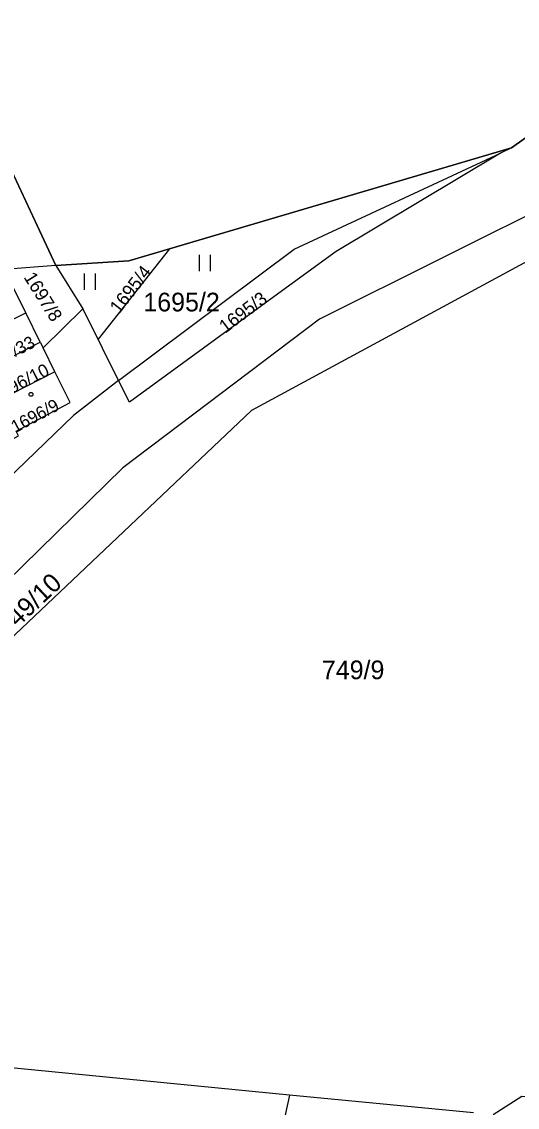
# Model space of a CAD drawing. Extents: x -756746 to -753363, y -1166406 to -1161727.
# Drawn here: x -755747.4 to -755702.4, y -1163404.5 to -1163305.7 of the extents above; entities that cross this region are included whole.
import ezdxf

# ---------------------------------------------------------------- set-up
doc = ezdxf.new("R2010")
doc.units = 0
for name, color, linetype in [('Hranice kat_území', 7, 'Continuous'), ('Hranice parcel', 7, 'Continuous'), ('Parcelní čísla', 7, 'Continuous'), ('Značky budov', 7, 'Continuous'), ('Značky kultur', 7, 'Continuous')]:
    doc.layers.add(name, color=color, linetype=linetype)

msp = doc.modelspace()

# ---------------------------------------------------------------- linework, layer by layer
at = {"layer": 'Hranice kat_území'}
msp.add_lwpolyline([(-755676.77, -1163298.53), (-755688.75, -1163307.11), (-755701.72, -1163316.39), (-755702.88, -1163317.22), (-755734, -1163326.4), (-755737.69, -1163327.49), (-755744.33, -1163327.91), (-755751.3, -1163313.03), (-755798.47, -1163336.4), (-755810.9, -1163339.42), (-755823.1, -1163320.39), (-755833.02, -1163304.89)], dxfattribs=at)
at = {"layer": 'Hranice parcel'}
for p, q in [((-755751.3, -1163313.03), (-755744.33, -1163327.91)), ((-755702.88, -1163317.22), (-755701.72, -1163316.39)), ((-755734, -1163326.4), (-755702.88, -1163317.22)), ((-755703.89, -1163317.69), (-755718.83, -1163326.65)), ((-755702.88, -1163317.22), (-755703.89, -1163317.69)), ((-755734, -1163326.4), (-755740.48, -1163334.64)), ((-755744.33, -1163327.91), (-755749.03, -1163328.28)), ((-755744.33, -1163327.91), (-755741.88, -1163331.86)), ((-755747.07, -1163332.23), (-755748.4, -1163329.54)), ((-755752.41, -1163334.93), (-755747.07, -1163332.23)), ((-755745.74, -1163334.91), (-755747.07, -1163332.23)), ((-755741.88, -1163331.86), (-755745.49, -1163335.41)), ((-755740.48, -1163334.64), (-755741.88, -1163331.86)), ((-755751.08, -1163337.63), (-755745.74, -1163334.91)), ((-755745.74, -1163334.91), (-755745.49, -1163335.41)), ((-755744.41, -1163337.59), (-755745.49, -1163335.41)), ((-755740.09, -1163335.43), (-755740.48, -1163334.64)), ((-755738.63, -1163338.38), (-755740.09, -1163335.43)), ((-755744.41, -1163337.59), (-755749.76, -1163340.32)), ((-755738.63, -1163338.38), (-755742.71, -1163341.57)), ((-755737.63, -1163340.37), (-755738.63, -1163338.38)), ((-755742.71, -1163341.57), (-755812.13, -1163408.31)), ((-755723.07, -1163403.39), (-755785.81, -1163397.29)), ((-755723.07, -1163403.39), (-755724.06, -1163407.94)), ((-755706.33, -1163405.02), (-755723.07, -1163403.39))]:
    msp.add_line(p, q, dxfattribs=at)
for points in [[(-755678.95, -1163309.85), (-755697.98, -1163321.65), (-755720.33, -1163332.82), (-755738.23, -1163346.34), (-755789.84, -1163396.89)], [(-755738.63, -1163338.38), (-755722.64, -1163326.44), (-755703.89, -1163317.69)], [(-755694.77, -1163323.91), (-755726.54, -1163341.1), (-755785.81, -1163397.29)], [(-755744.33, -1163327.91), (-755737.69, -1163327.49), (-755734, -1163326.4)], [(-755718.83, -1163326.65), (-755723.03, -1163329.72), (-755737.63, -1163340.37)], [(-755748.13, -1163343.63), (-755747.72, -1163343.43), (-755747.94, -1163342.98), (-755743.02, -1163340.38), (-755744.41, -1163337.59)], [(-755672.48, -1163408.81), (-755672.32, -1163406.62), (-755701.93, -1163403.51), (-755704.55, -1163405.19)]]:
    msp.add_lwpolyline(points, dxfattribs=at)
at = {"layer": 'Značky budov'}
msp.add_circle((-755746.587, -1163339.649), 0.175, dxfattribs=at)
at = {"layer": 'Značky kultur'}
for p, q in [((-755731.251, -1163328.44), (-755731.251, -1163326.94)), ((-755730.25, -1163328.44), (-755730.25, -1163326.94)), ((-755741.711, -1163330.14), (-755741.711, -1163328.64)), ((-755740.71, -1163330.14), (-755740.71, -1163328.64))]:
    msp.add_line(p, q, dxfattribs=at)

# ---------------------------------------------------------------- texts
at = {"layer": 'Parcelní čísla'}
for s, height, rotation, p in [('1697/8', 1.2, 302, (-755747.288, -1163328.987)), ('1695/4', 1.2, 52, (-755738.577, -1163332.389)), ('1695/3', 1.2, 37, (-755728.908, -1163334.129)), ('1697/33', 1.139, 27, (-755751.015, -1163337.785)), ('1696/10', 1.172, 27, (-755749.857, -1163340.4)), ('1696/9', 1.139, 28, (-755748.027, -1163343.194)), ('749/10', 1.7, 43, (-755748.74, -1163361.741))]:
    msp.add_text(s, height=height, rotation=rotation, dxfattribs=at).set_placement(p)
for s, p in [('1695/2', (-755736.37, -1163332.1)), ('749/9', (-755720.13, -1163365.56))]:
    msp.add_text(s, height=1.7, dxfattribs=at).set_placement(p)

doc.saveas('drawing.dxf')
